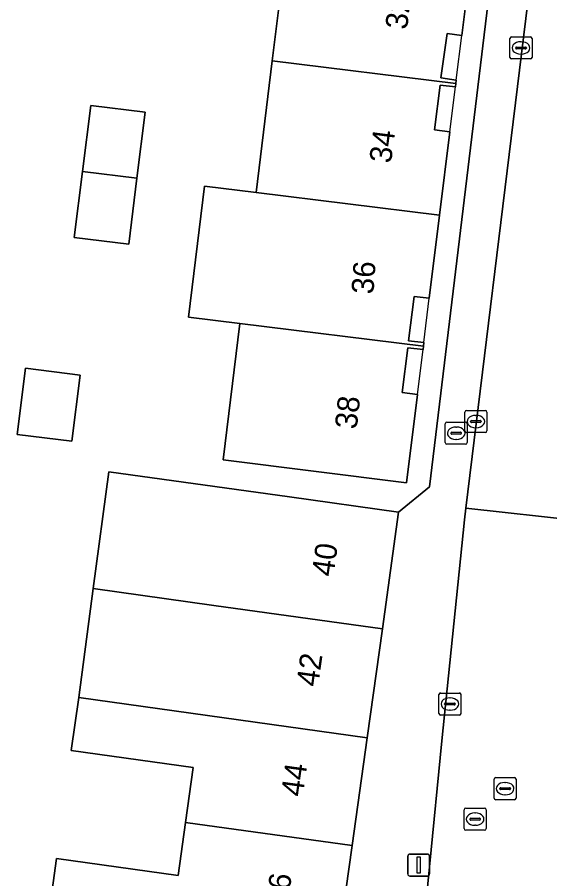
# Model space of a CAD drawing. Extents: x 161692 to 162379, y 380760 to 381678.
# Drawn here: x 161969.48 to 161993.61, y 381471.78 to 381510.85 of the extents above; entities that cross this region are included whole.
import ezdxf

# ---------------------------------------------------------------- set-up
doc = ezdxf.new("R2010")
doc.units = 0
for name, color, linetype in [('IMGEO_Brandkraan', 7, 'Continuous'), ('IMGEO_Erf', 7, 'Continuous'), ('IMGEO_Kolk', 7, 'Continuous'), ('IMGEO_Lichtmast', 7, 'Continuous'), ('IMGEO_Pand', 7, 'Continuous'), ('IMGEO_Pand_nummerreeks', 7, 'Continuous'), ('IMGEO_Pand_overbouw', 7, 'Continuous'), ('IMGEO_Rijbaan_lokaal_open', 7, 'Continuous'), ('IMGEO_Rioolput', 7, 'Continuous'), ('IMGEO_Voetpad_open', 7, 'Continuous')]:
    doc.layers.add(name, color=color, linetype=linetype)

msp = doc.modelspace()

# ---------------------------------------------------------------- linework, layer by layer
at = {"layer": 'IMGEO_Brandkraan'}
for p, q in [((161988.873, 381491.56), (161988.873, 381492.412)), ((161988.948, 381492.486), (161989.8, 381492.486)), ((161989.361, 381492.266), (161989.386, 381492.266)), ((161989.874, 381492.412), (161989.874, 381491.56)), ((161989.132, 381491.98), (161989.132, 381491.992)), ((161989.57, 381491.943), (161989.172, 381491.943)), ((161989.175, 381492.029), (161989.573, 381492.029)), ((161989.616, 381491.992), (161989.616, 381491.98)), ((161989.8, 381491.486), (161988.948, 381491.486)), ((161989.384, 381491.706), (161989.359, 381491.706))]:
    msp.add_line(p, q, dxfattribs=at)
for points in [[(161988.873, 381491.56), (161988.873, 381492.412)], [(161988.948, 381492.486), (161989.8, 381492.486)], [(161989.874, 381492.412), (161989.874, 381491.56)], [(161989.8, 381491.486), (161988.948, 381491.486)]]:
    msp.add_lwpolyline(points, dxfattribs=at)
for centre, radius, start, end in [((161988.95, 381492.41), 0.0765, 91.552, 178.448), ((161988.95, 381492.41), 0.0765, 91.552, 178.448), ((161989.798, 381492.41), 0.0765, 1.552, 88.448), ((161989.798, 381492.41), 0.0765, 1.552, 88.448), ((161989.172, 381491.989), 0.0403, 85.8775, 175.7526), ((161989.169, 381491.979), 0.0366, 178.938, 274.7102), ((161989.573, 381491.986), 0.043, 264.8664, 352.4533), ((161989.577, 381491.991), 0.0386, 1.7309, 96.639), ((161988.95, 381491.562), 0.0765, 181.552, 268.448), ((161988.95, 381491.562), 0.0765, 181.552, 268.448), ((161989.798, 381491.562), 0.0765, 271.552, 358.448), ((161989.798, 381491.562), 0.0765, 271.552, 358.448)]:
    msp.add_arc(centre, radius, start, end, dxfattribs=at)
for centre, major_axis, ratio, start_param, end_param in [((161989.36, 381491.986), (-0.387, 0.002), 0.722429, 4.712389, 7.853982), ((161989.385, 381491.986), (-0.39, 0.002), 0.717154, 1.570796, 4.712389)]:
    msp.add_ellipse(centre, major_axis=major_axis, ratio=ratio, start_param=start_param, end_param=end_param, dxfattribs=at)
at = {"layer": 'IMGEO_Erf'}
for points in [[(161970.907, 381470.159), (161971.26, 381472.697), (161976.765, 381471.931), (161977.099, 381474.332), (161977.446, 381476.82), (161971.93, 381477.588), (161972.264, 381479.992), (161972.924, 381484.939), (161973.631, 381490.24), (161981.812, 381489.101), (161986.764, 381488.411), (161988.158, 381489.548), (161993.174, 381531.061)], [(161990.09, 381513.787), (161989.627, 381510.026), (161988.956, 381510.116), (161988.669, 381508.097), (161989.375, 381507.996), (161989.361, 381507.843), (161989.346, 381507.689), (161988.65, 381507.77), (161988.392, 381505.746), (161989.087, 381505.658), (161988.617, 381501.88), (161988.147, 381498.103), (161987.465, 381498.188), (161987.21, 381496.172), (161987.907, 381496.094), (161987.889, 381495.936), (161987.87, 381495.778), (161987.176, 381495.864), (161986.923, 381493.83), (161987.617, 381493.743), (161987.12, 381489.741), (161978.814, 381490.774), (161979.574, 381496.959), (161977.24, 381497.246), (161977.971, 381503.19), (161980.305, 381502.903), (161981.038, 381508.866), (161981.769, 381514.81)]]:
    msp.add_lwpolyline(points, dxfattribs=at)
for points in [[(161972.816, 381506.852), (161975.283, 381506.542), (161974.906, 381503.546), (161974.529, 381500.551), (161972.062, 381500.861), (161972.438, 381503.85)], [(161969.849, 381494.927), (161972.329, 381494.621), (161971.959, 381491.618), (161969.479, 381491.924)]]:
    msp.add_lwpolyline(points, close=True, dxfattribs=at)
at = {"layer": 'IMGEO_Kolk'}
for p, q in [((161991.809, 381509.031), (161991.809, 381509.883)), ((161991.884, 381509.957), (161992.736, 381509.957)), ((161992.297, 381509.737), (161992.322, 381509.737)), ((161992.81, 381509.883), (161992.81, 381509.031)), ((161992.068, 381509.451), (161992.068, 381509.463)), ((161992.506, 381509.414), (161992.108, 381509.414)), ((161992.111, 381509.5), (161992.509, 381509.5)), ((161992.552, 381509.463), (161992.552, 381509.451)), ((161992.736, 381508.957), (161991.884, 381508.957)), ((161992.32, 381509.177), (161992.295, 381509.177)), ((161989.766, 381492.088), (161989.766, 381492.94)), ((161989.841, 381493.014), (161990.693, 381493.014)), ((161990.767, 381492.94), (161990.767, 381492.088)), ((161990.068, 381492.557), (161990.466, 381492.557)), ((161990.254, 381492.794), (161990.279, 381492.794)), ((161990.025, 381492.508), (161990.025, 381492.52)), ((161990.463, 381492.471), (161990.065, 381492.471)), ((161990.277, 381492.234), (161990.252, 381492.234)), ((161990.509, 381492.52), (161990.509, 381492.508)), ((161990.693, 381492.014), (161989.841, 381492.014)), ((161988.589, 381479.276), (161988.589, 381480.128)), ((161988.664, 381480.202), (161989.516, 381480.202)), ((161989.59, 381480.128), (161989.59, 381479.276)), ((161988.848, 381479.696), (161988.848, 381479.708)), ((161989.286, 381479.659), (161988.888, 381479.659)), ((161988.891, 381479.745), (161989.289, 381479.745)), ((161989.077, 381479.982), (161989.102, 381479.982)), ((161989.332, 381479.708), (161989.332, 381479.696)), ((161989.1, 381479.422), (161989.075, 381479.422)), ((161989.516, 381479.202), (161988.664, 381479.202))]:
    msp.add_line(p, q, dxfattribs=at)
for points in [[(161991.809, 381509.031), (161991.809, 381509.883)], [(161991.884, 381509.957), (161992.736, 381509.957)], [(161992.81, 381509.883), (161992.81, 381509.031)], [(161992.736, 381508.957), (161991.884, 381508.957)], [(161989.766, 381492.088), (161989.766, 381492.94)], [(161989.841, 381493.014), (161990.693, 381493.014)], [(161990.767, 381492.94), (161990.767, 381492.088)], [(161990.693, 381492.014), (161989.841, 381492.014)], [(161988.589, 381479.276), (161988.589, 381480.128)], [(161988.664, 381480.202), (161989.516, 381480.202)], [(161989.59, 381480.128), (161989.59, 381479.276)], [(161989.516, 381479.202), (161988.664, 381479.202)]]:
    msp.add_lwpolyline(points, dxfattribs=at)
for centre, radius, start, end in [((161991.886, 381509.881), 0.0765, 91.552, 178.448), ((161991.886, 381509.881), 0.0765, 91.552, 178.448), ((161992.734, 381509.881), 0.0765, 1.552, 88.448), ((161992.734, 381509.881), 0.0765, 1.552, 88.448), ((161992.108, 381509.46), 0.0403, 85.8775, 175.7526), ((161992.105, 381509.45), 0.0366, 178.938, 274.7102), ((161992.509, 381509.457), 0.043, 264.8664, 352.4533), ((161992.513, 381509.462), 0.0386, 1.7309, 96.639), ((161991.886, 381509.033), 0.0765, 181.552, 268.448), ((161991.886, 381509.033), 0.0765, 181.552, 268.448), ((161992.734, 381509.033), 0.0765, 271.552, 358.448), ((161992.734, 381509.033), 0.0765, 271.552, 358.448), ((161989.843, 381492.938), 0.0765, 91.552, 178.448), ((161989.843, 381492.938), 0.0765, 91.552, 178.448), ((161990.691, 381492.938), 0.0765, 1.552, 88.448), ((161990.691, 381492.938), 0.0765, 1.552, 88.448), ((161990.065, 381492.517), 0.0403, 85.8775, 175.7526), ((161990.47, 381492.519), 0.0386, 1.7309, 96.639), ((161990.062, 381492.507), 0.0366, 178.938, 274.7102), ((161990.466, 381492.514), 0.043, 264.8664, 352.4533), ((161989.843, 381492.09), 0.0765, 181.552, 268.448), ((161989.843, 381492.09), 0.0765, 181.552, 268.448), ((161990.691, 381492.09), 0.0765, 271.552, 358.448), ((161990.691, 381492.09), 0.0765, 271.552, 358.448), ((161988.666, 381480.126), 0.0765, 91.552, 178.448), ((161988.666, 381480.126), 0.0765, 91.552, 178.448), ((161989.514, 381480.126), 0.0765, 1.552, 88.448), ((161989.514, 381480.126), 0.0765, 1.552, 88.448), ((161988.888, 381479.705), 0.0403, 85.8775, 175.7526), ((161988.885, 381479.695), 0.0366, 178.938, 274.7102), ((161989.289, 381479.702), 0.043, 264.8664, 352.4533), ((161989.293, 381479.707), 0.0386, 1.7309, 96.639), ((161988.666, 381479.278), 0.0765, 181.552, 268.448), ((161988.666, 381479.278), 0.0765, 181.552, 268.448), ((161989.514, 381479.278), 0.0765, 271.552, 358.448), ((161989.514, 381479.278), 0.0765, 271.552, 358.448)]:
    msp.add_arc(centre, radius, start, end, dxfattribs=at)
for centre, major_axis, ratio, start_param, end_param in [((161992.296, 381509.457), (-0.387, 0.002), 0.722429, 4.712389, 7.853982), ((161992.321, 381509.457), (-0.39, 0.002), 0.717154, 1.570796, 4.712389), ((161990.253, 381492.514), (-0.387, 0.002), 0.722429, 4.712389, 7.853982), ((161990.278, 381492.514), (-0.39, 0.002), 0.717154, 1.570796, 4.712389), ((161989.076, 381479.702), (-0.387, 0.002), 0.722429, 4.712389, 7.853982), ((161989.101, 381479.702), (-0.39, 0.002), 0.717154, 1.570796, 4.712389)]:
    msp.add_ellipse(centre, major_axis=major_axis, ratio=ratio, start_param=start_param, end_param=end_param, dxfattribs=at)
at = {"layer": 'IMGEO_Lichtmast'}
for p, q in [((161987.177, 381472), (161987.177, 381472.8)), ((161987.177, 381472.8), (161987.177, 381472)), ((161987.277, 381472.9), (161988.067, 381472.9)), ((161988.067, 381472.9), (161987.277, 381472.9)), ((161988.167, 381472.8), (161988.167, 381472)), ((161988.167, 381472), (161988.167, 381472.8)), ((161988.067, 381471.9), (161987.277, 381471.9)), ((161987.277, 381471.9), (161988.067, 381471.9))]:
    msp.add_line(p, q, dxfattribs=at)
msp.add_lwpolyline([(161987.597, 381472.775), (161987.747, 381472.775), (161987.747, 381472.025), (161987.597, 381472.025), (161987.597, 381472.775)], dxfattribs=at)
for centre, start, end in [((161987.277, 381472.8), 90, 180), ((161987.277, 381472.8), 90, 180), ((161988.067, 381472.8), 0, 90), ((161988.067, 381472.8), 360, 90), ((161987.277, 381472), 180, 270), ((161987.277, 381472), 180, 270), ((161988.067, 381472), 270, 0), ((161988.067, 381472), 270, 0)]:
    msp.add_arc(centre, 0.1, start, end, dxfattribs=at)
at = {"layer": 'IMGEO_Pand'}
for points in [[(161990.09, 381513.787), (161981.769, 381514.81), (161981.038, 381508.866), (161989.361, 381507.843), (161989.375, 381507.996), (161988.669, 381508.097), (161988.956, 381510.116), (161989.627, 381510.026)], [(161989.346, 381507.689), (161989.361, 381507.843), (161981.038, 381508.866), (161980.305, 381502.903), (161988.617, 381501.88), (161989.087, 381505.658), (161988.392, 381505.746), (161988.65, 381507.77)], [(161974.906, 381503.546), (161975.283, 381506.542), (161972.816, 381506.852), (161972.438, 381503.85)], [(161974.906, 381503.546), (161972.438, 381503.85), (161972.062, 381500.861), (161974.529, 381500.551)], [(161988.617, 381501.88), (161980.305, 381502.903), (161977.971, 381503.19), (161977.24, 381497.246), (161979.574, 381496.959), (161987.889, 381495.936), (161987.907, 381496.094), (161987.21, 381496.172), (161987.465, 381498.188), (161988.147, 381498.103)], [(161987.87, 381495.778), (161987.889, 381495.936), (161979.574, 381496.959), (161978.814, 381490.774), (161987.12, 381489.741), (161987.617, 381493.743), (161986.923, 381493.83), (161987.176, 381495.864)], [(161972.329, 381494.621), (161969.849, 381494.927), (161969.479, 381491.924), (161971.959, 381491.618)], [(161986.764, 381488.411), (161981.812, 381489.101), (161973.631, 381490.24), (161972.924, 381484.939), (161978.394, 381484.177), (161986.026, 381483.114)], [(161986.026, 381483.114), (161978.394, 381484.177), (161972.924, 381484.939), (161972.264, 381479.992), (161985.338, 381478.172)], [(161977.099, 381474.332), (161984.657, 381473.28), (161985.338, 381478.172), (161972.264, 381479.992), (161971.93, 381477.588), (161977.446, 381476.82)], [(161977.099, 381474.332), (161976.765, 381471.931), (161971.26, 381472.697), (161970.907, 381470.159), (161983.969, 381468.34), (161984.657, 381473.28)]]:
    msp.add_lwpolyline(points, close=True, dxfattribs=at)
at = {"layer": 'IMGEO_Pand_overbouw'}
for points in [[(161989.627, 381510.026), (161988.956, 381510.116), (161988.669, 381508.097), (161989.375, 381507.996)], [(161989.346, 381507.689), (161988.65, 381507.77), (161988.392, 381505.746), (161989.087, 381505.658)], [(161988.147, 381498.103), (161987.465, 381498.188), (161987.244, 381496.47), (161987.21, 381496.172), (161987.907, 381496.094)], [(161987.87, 381495.778), (161987.176, 381495.864), (161986.923, 381493.83), (161987.617, 381493.743)]]:
    msp.add_lwpolyline(points, close=True, dxfattribs=at)
at = {"layer": 'IMGEO_Rijbaan_lokaal_open'}
msp.add_lwpolyline([(161999.969, 381528.553), (161994.755, 381529.189), (161994.675, 381528.333), (161989.808, 381488.58), (161995.019, 381488.007), (161997.361, 381507.483), (161997.556, 381509.047), (161998.664, 381517.916)], close=True, dxfattribs=at)
msp.add_lwpolyline([(161994.518, 381483.916), (161994.813, 381486.328), (161995.019, 381488.007), (161989.808, 381488.58), (161989.755, 381488.052), (161988.726, 381478.04), (161987.599, 381466.608), (161987.508, 381465.495)], dxfattribs=at)
at = {"layer": 'IMGEO_Rioolput'}
for p, q in [((161991.088, 381475.438), (161991.088, 381476.29)), ((161991.163, 381476.364), (161992.015, 381476.364)), ((161991.576, 381476.144), (161991.601, 381476.144)), ((161992.089, 381476.29), (161992.089, 381475.438)), ((161991.347, 381475.858), (161991.347, 381475.87)), ((161991.785, 381475.821), (161991.387, 381475.821)), ((161991.39, 381475.907), (161991.788, 381475.907)), ((161991.831, 381475.87), (161991.831, 381475.858)), ((161992.015, 381475.364), (161991.163, 381475.364)), ((161991.599, 381475.584), (161991.574, 381475.584)), ((161989.805, 381474.981), (161990.657, 381474.981)), ((161989.73, 381474.055), (161989.73, 381474.907)), ((161990.218, 381474.761), (161990.243, 381474.761)), ((161990.731, 381474.907), (161990.731, 381474.055)), ((161989.989, 381474.475), (161989.989, 381474.487)), ((161990.427, 381474.438), (161990.029, 381474.438)), ((161990.032, 381474.524), (161990.43, 381474.524)), ((161990.241, 381474.201), (161990.216, 381474.201)), ((161990.473, 381474.487), (161990.473, 381474.475)), ((161990.657, 381473.981), (161989.805, 381473.981))]:
    msp.add_line(p, q, dxfattribs=at)
for points in [[(161991.088, 381475.438), (161991.088, 381476.29)], [(161991.163, 381476.364), (161992.015, 381476.364)], [(161992.089, 381476.29), (161992.089, 381475.438)], [(161992.015, 381475.364), (161991.163, 381475.364)], [(161989.805, 381474.981), (161990.657, 381474.981)], [(161989.73, 381474.055), (161989.73, 381474.907)], [(161990.731, 381474.907), (161990.731, 381474.055)], [(161990.657, 381473.981), (161989.805, 381473.981)]]:
    msp.add_lwpolyline(points, dxfattribs=at)
for centre, radius, start, end in [((161991.165, 381476.288), 0.0765, 91.552, 178.448), ((161991.165, 381476.288), 0.0765, 91.552, 178.448), ((161992.013, 381476.288), 0.0765, 1.552, 88.448), ((161992.013, 381476.288), 0.0765, 1.552, 88.448), ((161991.387, 381475.867), 0.0403, 85.8775, 175.7526), ((161991.384, 381475.857), 0.0366, 178.938, 274.7102), ((161991.788, 381475.864), 0.043, 264.8664, 352.4533), ((161991.792, 381475.869), 0.0386, 1.7309, 96.639), ((161991.165, 381475.44), 0.0765, 181.552, 268.448), ((161991.165, 381475.44), 0.0765, 181.552, 268.448), ((161992.013, 381475.44), 0.0765, 271.552, 358.448), ((161992.013, 381475.44), 0.0765, 271.552, 358.448), ((161989.807, 381474.905), 0.0765, 91.552, 178.448), ((161989.807, 381474.905), 0.0765, 91.552, 178.448), ((161990.655, 381474.905), 0.0765, 1.552, 88.448), ((161990.655, 381474.905), 0.0765, 1.552, 88.448), ((161990.029, 381474.484), 0.0403, 85.8775, 175.7526), ((161990.026, 381474.474), 0.0366, 178.938, 274.7102), ((161990.43, 381474.481), 0.043, 264.8664, 352.4533), ((161990.434, 381474.486), 0.0386, 1.7309, 96.639), ((161989.807, 381474.057), 0.0765, 181.552, 268.448), ((161989.807, 381474.057), 0.0765, 181.552, 268.448), ((161990.655, 381474.057), 0.0765, 271.552, 358.448), ((161990.655, 381474.057), 0.0765, 271.552, 358.448)]:
    msp.add_arc(centre, radius, start, end, dxfattribs=at)
for centre, major_axis, ratio, start_param, end_param in [((161991.575, 381475.864), (-0.387, 0.002), 0.722429, 4.712389, 7.853982), ((161991.6, 381475.864), (-0.39, 0.002), 0.717154, 1.570796, 4.712389), ((161990.217, 381474.481), (-0.387, 0.002), 0.722429, 4.712389, 7.853982), ((161990.242, 381474.481), (-0.39, 0.002), 0.717154, 1.570796, 4.712389)]:
    msp.add_ellipse(centre, major_axis=major_axis, ratio=ratio, start_param=start_param, end_param=end_param, dxfattribs=at)
at = {"layer": 'IMGEO_Voetpad_open'}
for points in [[(161993.174, 381531.061), (161988.158, 381489.548), (161986.764, 381488.411), (161986.026, 381483.114), (161985.338, 381478.172), (161984.657, 381473.28), (161983.969, 381468.34), (161983.275, 381463.354), (161982.58, 381458.36), (161981.885, 381453.369), (161981.204, 381448.479), (161980.502, 381443.437), (161979.822, 381438.551), (161979.12, 381433.511), (161978.432, 381428.572), (161977.737, 381423.578), (161977.055, 381418.68), (161976.347, 381413.594), (161976.228, 381412.739), (161975.295, 381406.042), (161974.573, 381400.857), (161974.1, 381396.922)], [(161987.508, 381465.495), (161987.599, 381466.608), (161988.726, 381478.04), (161989.755, 381488.052), (161989.808, 381488.58), (161994.675, 381528.333)]]:
    msp.add_lwpolyline(points, dxfattribs=at)

# ---------------------------------------------------------------- texts
at = {"layer": 'IMGEO_Pand_nummerreeks'}
for s, rotation, p in [('32', 83.6003, (161987.147, 381510.265)), ('34', 82.5976, (161986.418, 381504.198)), ('36', 85.8749, (161985.618, 381498.267)), ('38', 83.7492, (161984.862, 381492.139)), ('40', 82.0705, (161983.807, 381485.45)), ('42', 82.0705, (161983.112, 381480.456)), ('44', 82.0731, (161982.417, 381475.47)), ('46', 82.0731, (161981.723, 381470.483))]:
    msp.add_text(s, height=1, rotation=rotation, dxfattribs=at).set_placement(p)

doc.saveas('drawing.dxf')
